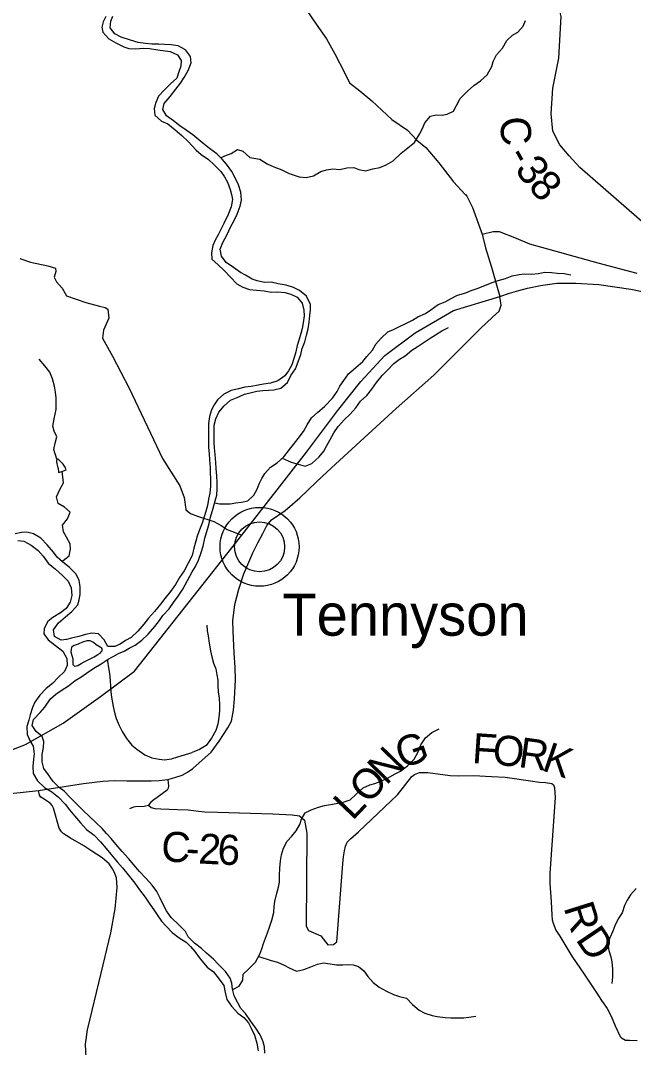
# Model space of a CAD drawing. Extents: x 1578669 to 1989827, y 208020 to 553079.
# Drawn here: x 1789344 to 1795443, y 379667 to 389895 of the extents above; entities that cross this region are included whole.
import ezdxf

# ---------------------------------------------------------------- set-up
doc = ezdxf.new("R2010")
doc.units = 0
for name, color, linetype in [('GM_X_County_Road', 7, 'Continuous'), ('GM_X_County_Road_Text', 7, 'Continuous'), ('GM_X_Minor_Lake', 7, 'Continuous'), ('GM_X_Minor_River', 7, 'Continuous'), ('GM_X_State_Route', 7, 'Continuous'), ('GM_X_Township_Road', 7, 'Continuous'), ('GM_X_Unincorporated', 7, 'Continuous'), ('GM_X_Unincorporated_Location', 7, 'Continuous'), ('GM_X_Unincorporated_Text', 7, 'Continuous')]:
    doc.layers.add(name, color=color, linetype=linetype)

msp = doc.modelspace()

# ---------------------------------------------------------------- linework, layer by layer
at = {"layer": 'GM_X_County_Road'}
for points in [[(1796261, 387201), (1795707, 387735), (1794910, 388433), (1794804, 388549), (1794711, 388656), (1794639, 388792), (1794623, 388967), (1794641, 389220), (1794700, 389521), (1794722, 389934), (1794704, 390016), (1794648, 390175), (1794409, 390649), (1794305, 390926), (1794263, 391056), (1794187, 391189), (1793679, 391639), (1793416, 391864), (1793392, 391930), (1793156, 394466), (1793124, 395409), (1793085, 395748), (1793084, 395759)], [(1793938, 387769), (1794048, 387795), (1794108, 387795), (1794275, 387729), (1794410, 387670), (1795088, 387483), (1795478, 387380)], [(1791705, 384692), (1791755, 384787), (1791795, 384865), (1791841, 384921), (1791978, 385015), (1792124, 385140), (1792287, 385296), (1792396, 385400), (1792725, 385701), (1793083, 386030), (1793457, 386363), (1793790, 386698), (1793921, 386828), (1794040, 386942), (1794106, 387002), (1794126, 387061), (1794112, 387147)], [(1789522, 382227), (1789777, 382267), (1789970, 382297), (1790163, 382320), (1790276, 382327), (1790401, 382323), (1790537, 382323), (1790645, 382324), (1790722, 382326), (1790809, 382335), (1790879, 382354), (1790952, 382380), (1791005, 382409), (1791057, 382444), (1791240, 382608), (1791321, 382716), (1791408, 382850), (1791442, 382916), (1791464, 383025), (1791472, 383139), (1791484, 383328), (1791481, 383452), (1791471, 383597), (1791459, 383812), (1791455, 383916), (1791475, 384078), (1791515, 384233), (1791565, 384383), (1791654, 384594), (1791696, 384674), (1791705, 384692)], [(1790809, 382335), (1790817, 382269), (1790814, 382248), (1790803, 382230), (1790705, 382156), (1790669, 382134), (1790642, 382111), (1790618, 382079), (1790645, 382058), (1790680, 382046), (1790740, 382043), (1790906, 382036), (1791011, 382033), (1791064, 382026), (1791114, 382020), (1791179, 382013), (1791307, 382010), (1791633, 382000), (1791855, 381993), (1792048, 381983), (1792121, 381974), (1792171, 381930), (1792194, 381801), (1792187, 380875), (1792210, 380832), (1792333, 380779), (1792401, 380689), (1792459, 380691), (1792493, 380719), (1792552, 381497), (1792559, 381567), (1792568, 381626), (1792577, 381672), (1792594, 381711), (1792626, 381744), (1792708, 381815), (1793095, 382182), (1793237, 382364), (1793265, 382384), (1793313, 382405), (1793398, 382404), (1793618, 382375), (1793705, 382372), (1793856, 382377), (1794029, 382365), (1794166, 382359), (1794259, 382347), (1794508, 382309), (1794566, 382306), (1794630, 382297), (1794646, 382284), (1794658, 382251), (1794663, 382156), (1794610, 381400), (1794612, 381299), (1794624, 381119), (1794629, 380983), (1794635, 380938), (1794644, 380903), (1794671, 380836), (1794709, 380775), (1794831, 380575), (1794952, 380398), (1795077, 380208), (1795126, 380134), (1795180, 380055), (1795220, 379977), (1795260, 379883), (1795310, 379777), (1795323, 379763), (1795364, 379740), (1795402, 379738), (1795479, 379736)], [(1786048, 381253), (1786069, 381267), (1786097, 381286), (1786179, 381337), (1786316, 381388), (1786475, 381432), (1786720, 381518), (1786899, 381582), (1786975, 381609), (1787114, 381670), (1787206, 381715), (1787271, 381749), (1787345, 381762), (1787437, 381771), (1787562, 381814), (1787713, 381870), (1787797, 381899), (1787928, 381978), (1788098, 382048), (1788304, 382094), (1788781, 382147), (1789040, 382177), (1789339, 382207), (1789522, 382227)], [(1790000, 379497), (1789992, 379701), (1790012, 379843), (1790148, 380407), (1790244, 380810), (1790286, 381046), (1790307, 381261), (1790298, 381356), (1790277, 381415), (1790259, 381447), (1790225, 381494), (1790157, 381555), (1790052, 381621), (1789974, 381675), (1789842, 381750), (1789770, 381799), (1789751, 381814), (1789727, 381850), (1789673, 382050), (1789660, 382077), (1789639, 382100), (1789563, 382151), (1789547, 382160), (1789532, 382179), (1789522, 382227)]]:
    msp.add_lwpolyline(points, dxfattribs=at)
at = {"layer": 'GM_X_Minor_Lake'}
for points in [[(1789754, 385404), (1789798, 385420), (1789788, 385448), (1789770, 385476), (1789736, 385511), (1789718, 385525), (1789706, 385527), (1789702, 385503), (1789704, 385481), (1789712, 385452), (1789718, 385432), (1789721, 385401)], [(1789721, 385401), (1789723, 385394), (1789754, 385404)]]:
    msp.add_lwpolyline(points, dxfattribs=at)
at = {"layer": 'GM_X_Minor_River'}
for p, q in [((1791013, 380767), (1790986, 380823)), ((1790993, 380715), (1791036, 380672))]:
    msp.add_line(p, q, dxfattribs=at)
for points in [[(1790193, 389937), (1790166, 389881), (1790152, 389829), (1790162, 389779), (1790224, 389712), (1790294, 389672), (1790371, 389634), (1790423, 389618), (1790491, 389613), (1790563, 389619), (1790629, 389617), (1790709, 389603), (1790761, 389596), (1790833, 389586), (1790905, 389552), (1790943, 389496), (1790938, 389442), (1790920, 389384), (1790898, 389321), (1790838, 389264), (1790772, 389202), (1790718, 389142), (1790689, 389078), (1790675, 389018), (1790681, 388954), (1790747, 388893), (1790809, 388865), (1790882, 388805), (1790948, 388750), (1791012, 388690)], [(1791060, 388758), (1790992, 388804), (1790928, 388847), (1790865, 388895), (1790795, 388947), (1790759, 389009), (1790773, 389069), (1790833, 389139), (1790890, 389211), (1790936, 389273), (1790972, 389327), (1791012, 389397), (1791042, 389475), (1791037, 389537), (1790987, 389604), (1790911, 389642), (1790843, 389654), (1790777, 389658), (1790719, 389659), (1790651, 389661), (1790589, 389665), (1790515, 389677), (1790440, 389700), (1790346, 389730), (1790282, 389762), (1790236, 389821), (1790242, 389889), (1790261, 389939)], [(1791337, 388528), (1791376, 388549), (1791440, 388570), (1791502, 388612), (1791556, 388594), (1791625, 388531), (1791725, 388515), (1791797, 388469), (1791863, 388438), (1791944, 388408), (1792018, 388372), (1792068, 388355), (1792118, 388339), (1792186, 388333), (1792258, 388348), (1792332, 388390), (1792390, 388408), (1792450, 388419), (1792520, 388413), (1792592, 388429), (1792659, 388430), (1792711, 388412), (1792781, 388398), (1792851, 388417), (1792919, 388433), (1792983, 388458), (1793051, 388498), (1793133, 388575), (1793198, 388627), (1793264, 388679), (1793314, 388764), (1793340, 388814), (1793367, 388876), (1793423, 388943), (1793481, 388955), (1793539, 388953), (1793589, 388964), (1793651, 388992), (1793683, 389050), (1793717, 389119), (1793793, 389193), (1793856, 389247), (1793920, 389296), (1793988, 389356), (1794032, 389437), (1794046, 389487), (1794081, 389553), (1794141, 389620), (1794183, 389696), (1794239, 389750), (1794293, 389779), (1794344, 389839), (1794368, 389895)], [(1791012, 388690), (1791092, 388604), (1791142, 388560), (1791214, 388512), (1791271, 388459), (1791337, 388391), (1791375, 388337), (1791404, 388285), (1791430, 388213), (1791444, 388163), (1791452, 388113), (1791439, 388039), (1791409, 387963), (1791367, 387872), (1791342, 387822), (1791310, 387762), (1791280, 387709), (1791258, 387653), (1791243, 387581), (1791247, 387519), (1791311, 387463), (1791369, 387405), (1791434, 387340), (1791496, 387274), (1791556, 387240), (1791623, 387216), (1791693, 387211), (1791767, 387203), (1791839, 387191), (1791903, 387192), (1791973, 387188), (1792033, 387170), (1792098, 387141), (1792146, 387079), (1792162, 387011), (1792165, 386953), (1792155, 386884), (1792147, 386828), (1792133, 386778), (1792118, 386722), (1792096, 386658), (1792084, 386596), (1792068, 386539), (1792043, 386467), (1792009, 386405), (1791975, 386355), (1791905, 386308), (1791833, 386284), (1791761, 386273), (1791709, 386265), (1791639, 386251), (1791575, 386242), (1791513, 386228), (1791439, 386210), (1791367, 386173), (1791303, 386117), (1791271, 386066), (1791244, 386016), (1791226, 385950), (1791216, 385880), (1791214, 385828), (1791213, 385758), (1791213, 385701), (1791215, 385643), (1791220, 385579), (1791224, 385519), (1791230, 385441), (1791232, 385387), (1791235, 385337), (1791235, 385259), (1791227, 385187), (1791216, 385128), (1791204, 385066), (1791186, 384996), (1791168, 384942), (1791151, 384890), (1791125, 384821), (1791101, 384759), (1791087, 384709), (1791070, 384639), (1791052, 384566)], [(1791053, 384404), (1791085, 384458), (1791116, 384521), (1791140, 384595), (1791160, 384661), (1791177, 384739), (1791193, 384796), (1791217, 384872), (1791236, 384948), (1791260, 385038), (1791282, 385111), (1791296, 385167), (1791301, 385231), (1791301, 385293), (1791297, 385359), (1791290, 385433), (1791288, 385493), (1791280, 385572), (1791275, 385638), (1791271, 385688), (1791271, 385742), (1791271, 385802), (1791272, 385864), (1791286, 385928), (1791318, 385993), (1791370, 386059), (1791435, 386113), (1791501, 386140), (1791573, 386174), (1791643, 386189), (1791697, 386203), (1791755, 386211), (1791810, 386213), (1791866, 386218), (1791934, 386234), (1791999, 386291), (1792035, 386359), (1792079, 386427), (1792105, 386495), (1792132, 386570), (1792148, 386628), (1792172, 386696), (1792190, 386762), (1792205, 386823), (1792215, 386891), (1792223, 386957), (1792228, 387015), (1792228, 387067), (1792188, 387151), (1792121, 387207), (1792059, 387235), (1791987, 387260), (1791909, 387274), (1791839, 387288), (1791771, 387287), (1791700, 387303), (1791650, 387319), (1791582, 387358), (1791532, 387384), (1791463, 387436), (1791391, 387486), (1791343, 387549), (1791332, 387618), (1791356, 387686), (1791396, 387758), (1791436, 387844), (1791471, 387905), (1791501, 387965), (1791531, 388045), (1791543, 388107), (1791536, 388186), (1791514, 388258), (1791483, 388322), (1791447, 388391), (1791393, 388463), (1791350, 388515), (1791296, 388569), (1791226, 388621), (1791159, 388673), (1791060, 388758)], [(1791277, 385093), (1791324, 385083), (1791376, 385083), (1791430, 385081), (1791486, 385092), (1791542, 385098), (1791606, 385110), (1791664, 385167), (1791700, 385229), (1791720, 385281), (1791745, 385334), (1791775, 385384), (1791833, 385448), (1791897, 385491), (1791965, 385549), (1792022, 385621), (1792060, 385674), (1792106, 385732), (1792160, 385801), (1792196, 385869), (1792239, 385937), (1792301, 385994), (1792367, 386050), (1792447, 386133), (1792494, 386201), (1792520, 386253), (1792560, 386310), (1792608, 386376), (1792680, 386440), (1792749, 386499), (1792789, 386549), (1792845, 386612), (1792881, 386672), (1792931, 386732), (1793000, 386795), (1793056, 386819), (1793108, 386843), (1793186, 386882), (1793244, 386910), (1793298, 386944), (1793372, 386977), (1793426, 387013), (1793498, 387066), (1793568, 387092), (1793622, 387124), (1793692, 387159), (1793774, 387183), (1793828, 387206), (1793896, 387228), (1794036, 387285), (1794098, 387305), (1794168, 387326), (1794236, 387352), (1794306, 387366), (1794362, 387371), (1794430, 387369), (1794496, 387375), (1794562, 387388), (1794628, 387386), (1794684, 387380), (1794754, 387375), (1794820, 387363)], [(1791949, 385535), (1792037, 385497), (1792107, 385476), (1792175, 385458), (1792241, 385484), (1792317, 385551), (1792361, 385605), (1792389, 385655), (1792421, 385716), (1792462, 385790), (1792504, 385852), (1792566, 385923), (1792620, 385971), (1792679, 386038), (1792727, 386104), (1792789, 386162), (1792839, 386225), (1792887, 386291), (1792944, 386358), (1792994, 386412), (1793060, 386478), (1793114, 386523), (1793172, 386557), (1793238, 386612), (1793290, 386646), (1793351, 386686), (1793419, 386731), (1793473, 386765), (1793535, 386803), (1793601, 386838)], [(1789706, 385527), (1789676, 385624), (1789689, 385685), (1789707, 385749), (1789679, 385805), (1789664, 385855), (1789680, 385929), (1789700, 386020), (1789698, 386080), (1789698, 386138), (1789691, 386192), (1789681, 386252), (1789661, 386328), (1789637, 386394), (1789586, 386457), (1789528, 386523)], [(1789750, 384512), (1789767, 384517), (1789827, 384564), (1789843, 384631), (1789837, 384683), (1789800, 384751), (1789772, 384803), (1789762, 384869), (1789812, 384933), (1789839, 384997), (1789781, 385048), (1789717, 385084), (1789701, 385150), (1789735, 385224), (1789772, 385290), (1789760, 385406)], [(1791052, 384566), (1790974, 384414), (1790926, 384346), (1790885, 384278), (1790835, 384209), (1790781, 384139), (1790737, 384081), (1790677, 384009), (1790618, 383943), (1790570, 383883), (1790510, 383813), (1790444, 383751), (1790390, 383721), (1790334, 383685), (1790284, 383659), (1790212, 383661), (1790178, 383726), (1790120, 383786), (1790054, 383794), (1789992, 383780), (1789924, 383761), (1789852, 383745), (1789800, 383729), (1789748, 383723), (1789681, 383761), (1789673, 383826), (1789723, 383896), (1789791, 383955), (1789855, 384009), (1789915, 384075), (1789928, 384125), (1789936, 384179), (1789938, 384254), (1789926, 384320), (1789896, 384384), (1789833, 384448), (1789761, 384503), (1789709, 384551), (1789671, 384601), (1789610, 384673), (1789546, 384740), (1789474, 384782), (1789408, 384798), (1789354, 384796), (1789292, 384783)], [(1789316, 384716), (1789378, 384710), (1789450, 384670), (1789518, 384618), (1789569, 384559), (1789619, 384491), (1789693, 384431), (1789759, 384372), (1789818, 384310), (1789848, 384244), (1789856, 384168), (1789838, 384102), (1789797, 384040), (1789743, 383996), (1789667, 383948), (1789617, 383908), (1789581, 383840), (1789577, 383786), (1789620, 383726), (1789764, 383613), (1789804, 383541), (1789809, 383470), (1789781, 383412), (1789719, 383352), (1789663, 383291), (1789599, 383241), (1789535, 383177), (1789487, 383107), (1789464, 383053), (1789440, 382981), (1789426, 382925), (1789406, 382865), (1789409, 382784), (1789437, 382724), (1789469, 382666), (1789479, 382592), (1789473, 382538), (1789466, 382466), (1789470, 382397), (1789514, 382323), (1789582, 382255), (1789655, 382214), (1789723, 382160), (1789789, 382090), (1789831, 382035), (1789880, 381973), (1789942, 381903), (1790000, 381839), (1790076, 381780), (1790139, 381716), (1790195, 381647), (1790305, 381517), (1790360, 381457), (1790416, 381386), (1790482, 381304), (1790529, 381238), (1790583, 381163), (1790631, 381095), (1790669, 381039), (1790705, 380988), (1790748, 380926), (1790792, 380876), (1790852, 380812), (1790924, 380759), (1790993, 380715)], [(1790986, 380823), (1790922, 380884), (1790844, 380960), (1790797, 381028), (1790771, 381078), (1790735, 381155), (1790701, 381221), (1790654, 381283), (1790592, 381352), (1790528, 381418), (1790470, 381486), (1790419, 381549), (1790357, 381619), (1790293, 381693), (1790245, 381748), (1790200, 381798), (1790156, 381848), (1790094, 381908), (1790034, 381963), (1789961, 382035), (1789909, 382087), (1789839, 382156), (1789779, 382218), (1789727, 382256), (1789670, 382315), (1789622, 382381), (1789576, 382445), (1789558, 382513), (1789561, 382585), (1789573, 382656), (1789575, 382714), (1789561, 382764), (1789500, 382814), (1789460, 382872), (1789474, 382932), (1789538, 383002), (1789586, 383056), (1789644, 383138), (1789695, 383186), (1789749, 383222), (1789823, 383270), (1789889, 383322), (1789943, 383356), (1789999, 383396), (1790073, 383444), (1790145, 383487), (1790217, 383533), (1790267, 383561), (1790319, 383589), (1790374, 383615), (1790426, 383645), (1790484, 383673), (1790552, 383722), (1790614, 383784), (1790680, 383860), (1790728, 383918), (1790760, 383970), (1790823, 384034), (1790867, 384098), (1790913, 384162), (1790959, 384232), (1791053, 384404)], [(1791199, 383874), (1791202, 383818), (1791210, 383766), (1791220, 383694), (1791233, 383618), (1791247, 383558), (1791265, 383493), (1791287, 383437), (1791298, 383377), (1791306, 383325), (1791308, 383273), (1791310, 383209), (1791319, 383147), (1791325, 383079), (1791323, 383019), (1791318, 382955), (1791306, 382888), (1791286, 382824), (1791244, 382746), (1791191, 382673), (1791125, 382633), (1791051, 382605)], [(1790138, 383654), (1790098, 383676), (1790070, 383700), (1790036, 383716), (1790004, 383718), (1789962, 383702), (1789918, 383684), (1789878, 383671), (1789852, 383653), (1789844, 383607), (1789856, 383572), (1789866, 383536), (1789866, 383504), (1789865, 383482), (1789881, 383464), (1789913, 383472), (1789947, 383492), (1789979, 383508)], [(1789979, 383508), (1790078, 383559), (1790113, 383580), (1790135, 383595), (1790147, 383607), (1790155, 383616), (1790158, 383627), (1790155, 383638), (1790151, 383648), (1790138, 383654)], [(1790209, 383528), (1790209, 383515), (1790219, 383449), (1790229, 383391), (1790237, 383323), (1790240, 383263), (1790246, 383176), (1790256, 383120), (1790266, 383062), (1790278, 383002), (1790295, 382942), (1790327, 382874), (1790357, 382813), (1790397, 382743), (1790450, 382677), (1790502, 382637), (1790582, 382582), (1790650, 382552), (1790722, 382538), (1790776, 382533), (1790846, 382541), (1790908, 382563), (1791051, 382605)], [(1791455, 380245), (1791520, 380278), (1791556, 380336), (1791560, 380397), (1791613, 380447), (1791683, 380515), (1791725, 380596), (1791745, 380650), (1791762, 380702), (1791780, 380756), (1791800, 380809), (1791822, 380865), (1791843, 380935), (1791863, 381011), (1791867, 381070), (1791875, 381122), (1791890, 381190), (1791912, 381262), (1791920, 381314), (1791922, 381381), (1791923, 381451), (1791931, 381525), (1791941, 381585), (1791962, 381653), (1791996, 381722), (1792042, 381772), (1792086, 381824), (1792122, 381889), (1792139, 381939), (1792177, 382005), (1792235, 382032), (1792309, 382060), (1792367, 382076), (1792429, 382087), (1792485, 382097), (1792555, 382109), (1792623, 382132), (1792685, 382190), (1792755, 382253), (1792819, 382283), (1792869, 382295), (1792933, 382320), (1792995, 382350), (1793071, 382393), (1793124, 382419), (1793196, 382473), (1793260, 382538), (1793300, 382612), (1793328, 382680), (1793375, 382749), (1793435, 382805), (1793511, 382840)], [(1795471, 381249), (1795413, 381186), (1795379, 381134), (1795354, 381080), (1795330, 381009), (1795290, 380947), (1795256, 380877), (1795239, 380824), (1795209, 380758), (1795189, 380694), (1795199, 380634), (1795218, 380570), (1795228, 380518), (1795234, 380448), (1795233, 380367), (1795229, 380303)], [(1791775, 379610), (1791771, 379674), (1791757, 379724), (1791730, 379794), (1791686, 379860), (1791632, 379932), (1791581, 380004), (1791537, 380056), (1791507, 380112), (1791470, 380180), (1791454, 380248), (1791446, 380308), (1791430, 380358), (1791383, 380424), (1791311, 380496), (1791264, 380547), (1791196, 380607), (1791144, 380651), (1791075, 380705), (1791013, 380767)], [(1791036, 380672), (1791080, 380621), (1791132, 380551), (1791201, 380467), (1791263, 380419), (1791321, 380347), (1791366, 380285), (1791380, 380215), (1791398, 380145), (1791443, 380079), (1791507, 380009), (1791567, 379964), (1791612, 379912), (1791640, 379860), (1791672, 379790), (1791697, 379710), (1791707, 379632)], [(1791714, 380574), (1791839, 380532), (1791901, 380515), (1791966, 380487), (1792016, 380459), (1792090, 380427), (1792164, 380442), (1792234, 380470), (1792298, 380495), (1792360, 380509), (1792426, 380501), (1792488, 380490), (1792552, 380488), (1792602, 380492), (1792655, 380490), (1792707, 380473), (1792759, 380429), (1792799, 380373), (1792852, 380313), (1792914, 380267), (1792986, 380226), (1793054, 380194), (1793115, 380174), (1793185, 380156), (1793243, 380095), (1793310, 380039), (1793366, 380009), (1793440, 379985), (1793490, 379976), (1793570, 379966), (1793626, 379962), (1793694, 379961), (1793756, 379961), (1793806, 379969), (1793873, 379978)]]:
    msp.add_lwpolyline(points, dxfattribs=at)
at = {"layer": 'GM_X_State_Route'}
for points in [[(1792194, 389994), (1792287, 389860), (1792388, 389713), (1792473, 389563), (1792567, 389378), (1792617, 389275), (1792721, 389194), (1792841, 389097), (1793039, 388910), (1793193, 388803), (1793289, 388704), (1793376, 388630), (1793507, 388477), (1793653, 388289), (1793769, 388163)], [(1793769, 388163), (1793771, 388161), (1793786, 388145), (1793841, 388032), (1793938, 387769), (1793970, 387630), (1794030, 387440), (1794112, 387147)], [(1794112, 387147), (1794112, 387147), (1794210, 387181), (1794302, 387207), (1794389, 387230), (1794517, 387255), (1794682, 387278), (1794871, 387279), (1795099, 387265), (1795418, 387219), (1796585, 386979)], [(1785405, 381231), (1785794, 381373), (1786312, 381558), (1786904, 381775), (1787131, 381856), (1787590, 382009), (1788137, 382229), (1788598, 382390), (1789048, 382550), (1789395, 382685), (1789768, 382897), (1790141, 383161), (1790479, 383415), (1791545, 384768), (1792188, 385597), (1792498, 386008), (1792731, 386299), (1792968, 386560), (1793271, 386783), (1793651, 387007), (1794112, 387147)]]:
    msp.add_lwpolyline(points, dxfattribs=at)
at = {"layer": 'GM_X_Township_Road'}
for points in [[(1789338, 387524), (1789442, 387490), (1789617, 387453), (1789691, 387428), (1789697, 387394), (1789678, 387339), (1789701, 387293), (1789758, 387230), (1789803, 387153), (1789993, 387087), (1790130, 387049), (1790186, 387038), (1790214, 387020), (1790223, 386932), (1790170, 386810), (1790159, 386730), (1790258, 386552), (1790424, 386232), (1790758, 385534), (1790929, 385261), (1790972, 385146), (1790988, 385025), (1790988, 385024)], [(1790988, 385024), (1790989, 385020), (1791034, 384985), (1791106, 384958), (1791268, 384906), (1791342, 384867), (1791401, 384827), (1791545, 384768)], [(1790431, 382047), (1790471, 382065), (1790489, 382068), (1790575, 382069), (1790589, 382072), (1790618, 382079)]]:
    msp.add_lwpolyline(points, dxfattribs=at)
at = {"layer": 'GM_X_Unincorporated'}
for radius in [393, 249]:
    msp.add_circle((1791723, 384653), radius, dxfattribs=at)
at = {"layer": 'GM_X_Unincorporated_Location'}
msp.add_line((1791723, 384653), (1791723, 384653), dxfattribs=at)

# ---------------------------------------------------------------- texts
at = {"layer": 'GM_X_County_Road_Text'}
for s, rotation, p in [('C', 275.7743, (1794109, 388924)), ('-', 299.5887, (1794175, 388550)), ('3', 305.7802, (1794255, 388413)), ('8', 312.2896, (1794386, 388235)), ('G', 19.0432, (1793137, 382441)), ('F', 356.2295, (1793832, 382500)), ('O', 354.2053, (1794031, 382487)), ('R', 352.0355, (1794290, 382461)), ('N', 45.6388, (1792983, 382271)), ('K', 341.1296, (1794520, 382430)), ('O', 46.4658, (1792802, 382081)), ('L', 46.4699, (1792647, 381918)), ('C', 356.2661, (1790737, 381524)), ('2', 356.8588, (1791109, 381500)), ('6', 358.1626, (1791301, 381489)), ('-', 356.3985, (1790983, 381507)), ('R', 287.4858, (1794746, 381061)), ('D', 304.0728, (1794861, 380743))]:
    msp.add_text(s, height=300, rotation=rotation, dxfattribs=at).set_placement(p)
at = {"layer": 'GM_X_Unincorporated_Text'}
msp.add_text('Tennyson', height=417, rotation=0, dxfattribs=at).set_placement((1791950, 383768))

doc.saveas('drawing.dxf')
